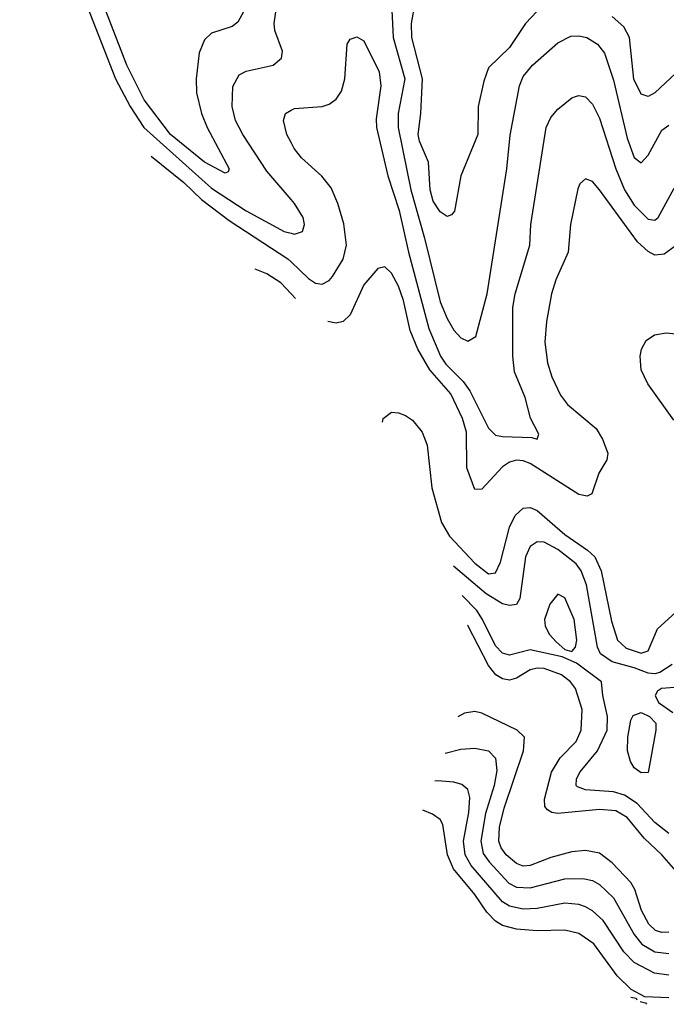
# Model space of a CAD drawing. Header units: inches. Extents: x 990535 to 1117859, y 769386 to 892122.
# Tile 418 of 656: x 1109217 to 1111083, y 786759 to 789601. Entities that reach past the tile are written whole.
import ezdxf

# ---------------------------------------------------------------- set-up
doc = ezdxf.new("R2010")
doc.units = ezdxf.units.IN
doc.header["$MEASUREMENT"] = 0
doc.layers.add('B1708', color=7, linetype='Continuous')
doc.layers.add('B1718', color=7, linetype='Continuous')

msp = doc.modelspace()

# ---------------------------------------------------------------- linework, layer by layer
at = {"layer": 'B1708', "color": 5}
for points, elevation in [([(1110000, 789081.8), (1109930, 789163.5), (1109861, 789270), (1109839.8, 789310), (1109829.5, 789350.5), (1109832.2, 789407.8), (1109850, 789441.7), (1109870, 789452.5), (1109948.5, 789470), (1109972.2, 789490), (1109974.8, 789510), (1109953.3, 789570), (1109951.1, 789590), (1109956.4, 789630), (1109974.4, 789690), (1109978.8, 789730), (1109946.1, 789846.1), (1109919.7, 789890), (1109920.3, 789910), (1109950, 789913.8), (1109970, 789907.7), (1109990, 789893.8), (1110000, 789881.6)], 2840), ([(1109216.7, 789691.9), (1109230, 789688.7), (1109270, 789689.2), (1109290, 789700.2), (1109330, 789747.6), (1109350, 789762.2), (1109369.1, 789749.1), (1109493.6, 789430), (1109535.2, 789350), (1109575.1, 789290), (1109770, 789114.3), (1109870, 789049.6), (1109980.3, 788990), (1110000, 788984.4)], 2840), ([(1109898.1, 789690), (1109845.8, 789594.2), (1109830, 789581.5), (1109770, 789562), (1109750, 789542.4), (1109734.3, 789505.7), (1109725.9, 789430), (1109726.8, 789390), (1109741.7, 789330), (1109758, 789290), (1109821.2, 789170), (1109818.3, 789161.7), (1109810, 789157.6), (1109750, 789189.6), (1109651.8, 789270), (1109575.7, 789370), (1109526.1, 789470), (1109448.6, 789670)], 2820), ([(1110000, 789246.4), (1109987.3, 789270), (1109977.8, 789310), (1109983.6, 789330), (1110000, 789339.3)], 2860), ([(1109596, 789206.9), (1109690, 789130.5), (1109741.8, 789081.8), (1109821, 789021), (1109991, 788911), (1110000, 788902.2)], 2860), ([(1110000, 788809.8), (1109970, 788841.4), (1109930, 788867.1), (1109895.8, 788881.1)], 2880)]:
    msp.add_lwpolyline(points, dxfattribs=dict(at, elevation=elevation))
at = {"layer": 'B1718', "color": 5}
for points, elevation in [([(1110288.9, 789668.9), (1110294.8, 789550), (1110328, 789430), (1110309.1, 789330), (1110308.5, 789290), (1110345.1, 789110), (1110385.3, 788970), (1110430, 788786.2), (1110450, 788738.2), (1110470, 788704.7), (1110490, 788682.6), (1110510, 788673.3), (1110533.1, 788686.9), (1110565.6, 788810), (1110622.1, 789170), (1110632.2, 789267.8), (1110658.7, 789410), (1110670, 789437.4), (1110696.6, 789470), (1110770, 789533.7), (1110807.1, 789552.9), (1110830, 789554.8), (1110853.3, 789550), (1110883.9, 789530), (1110904.3, 789504.3), (1110930, 789426.2), (1110970, 789258.5), (1110990, 789203.1), (1111010, 789187.6), (1111030, 789209.8), (1111070, 789282.2), (1111090, 789296.8)], 2840), ([(1110710, 789625.5), (1110676.4, 789590), (1110630, 789520.5), (1110570, 789462), (1110556.2, 789423.8), (1110540.3, 789350), (1110539.3, 789270), (1110490.1, 789149.9), (1110471.9, 789048.1), (1110462.4, 789037.6), (1110450, 789033.1), (1110430, 789046.3), (1110410, 789077.4), (1110401.1, 789110), (1110396.6, 789190), (1110370.6, 789250), (1110366.5, 789270), (1110374.8, 789330), (1110379.2, 789430), (1110348.3, 789550), (1110347.2, 789590), (1110358.1, 789650)], 2820), ([(1111110, 789446.1), (1111050, 789389.9), (1111030, 789379.6), (1111010, 789385.7), (1110989.2, 789429.2), (1110976.8, 789550), (1110960.7, 789580.7), (1110926.5, 789610)], 2820), ([(1110000, 789339.3), (1110010, 789345), (1110090, 789350.7), (1110110, 789356.8), (1110130, 789371.1), (1110145.5, 789394.5), (1110155.2, 789430), (1110161.7, 789530), (1110170, 789544.5), (1110184.7, 789550), (1110190, 789551.2), (1110210, 789539.7), (1110254.1, 789450), (1110258.6, 789410), (1110245.4, 789314.6), (1110246.3, 789290), (1110279.2, 789150), (1110312.1, 789050), (1110338.3, 788930), (1110397.2, 788710), (1110430.8, 788630), (1110446.7, 788606.7), (1110496.7, 788556.7), (1110515.8, 788530), (1110570, 788421.8), (1110590, 788401.5), (1110610, 788397.9), (1110694.7, 788394.7), (1110710.2, 788389.8), (1110715.3, 788404.7), (1110691.1, 788451.1), (1110675.1, 788510), (1110644.3, 788584.3), (1110640.1, 788630), (1110639.7, 788770), (1110647, 788810), (1110689, 788950), (1110691.6, 789010), (1110736.1, 789290), (1110750, 789318.5), (1110770, 789343.1), (1110810, 789375.3), (1110821, 789379), (1110830, 789382), (1110850, 789378), (1110870, 789356.8), (1110890, 789316.8), (1110937.3, 789170), (1110961.7, 789110), (1110990, 789065.9), (1111030, 789024.9), (1111050, 789022.5), (1111059.7, 789030), (1111105.1, 789114.9)], 2860), ([(1110000, 788902.2), (1110050, 788853.5), (1110070, 788840.6), (1110090, 788837.7), (1110110, 788848.5), (1110119.9, 788860.1), (1110150.6, 788910), (1110159.6, 788950), (1110152.1, 789012.1), (1110135.3, 789070), (1110115.6, 789115.6), (1110088.8, 789148.8), (1110030, 789202.3), (1110009.2, 789229.2), (1110000, 789246.4)], 2860), ([(1111130, 788962.5), (1111076.3, 788923.7), (1111050, 788921.3), (1111030, 788932), (1110999.3, 788959.3), (1110890, 789109.8), (1110870, 789133.5), (1110850, 789141.3), (1110833.3, 789126.7), (1110827.5, 789112.5), (1110806.6, 789010), (1110799.2, 788930), (1110763.9, 788850), (1110751.5, 788810), (1110737.2, 788730), (1110732.4, 788670), (1110740.1, 788610), (1110752.7, 788570), (1110777.2, 788517.2), (1110797.8, 788490), (1110880.8, 788420.8), (1110898.8, 788390), (1110913.8, 788350), (1110911.6, 788330), (1110888.4, 788291.6), (1110867.7, 788232.3), (1110854.2, 788225.8), (1110830, 788229.9), (1110690, 788319.4), (1110670, 788327.7), (1110650, 788329.4), (1110630, 788323.7), (1110610.1, 788310), (1110550, 788245.4), (1110530, 788245.1), (1110507.5, 788307.5), (1110505.9, 788410), (1110494.2, 788450), (1110461.3, 788521.3), (1110400.4, 788590), (1110365.6, 788650), (1110344, 788704), (1110324.3, 788790), (1110310, 788831.4), (1110290, 788868.9), (1110270, 788887.7), (1110250, 788883.1), (1110210, 788835.3), (1110170, 788748.9), (1110150.1, 788729.9), (1110130, 788725.3), (1110105.8, 788730.1)], 2880), ([(1110000, 788984.4), (1110010, 788981.6), (1110032.8, 788990), (1110038.4, 789010), (1110034.8, 789030), (1110010.1, 789070), (1110000, 789081.8)], 2840), ([(1110012.6, 788796.5), (1110000, 788809.8)], 2880), ([(1111104.6, 788444.6), (1111029.4, 788550), (1111010.2, 788590), (1111007.8, 788630), (1111011.2, 788650), (1111025, 788675), (1111048.8, 788691.2), (1111082.7, 788697.3), (1111110, 788694.3)], 2920), ([(1110263.7, 788438.7), (1110265.5, 788450), (1110290, 788467.6), (1110310, 788466.3), (1110330, 788458.4), (1110350, 788444.7), (1110378.3, 788410), (1110392.6, 788372.6), (1110406.5, 788250), (1110433.6, 788150), (1110457.3, 788110), (1110530, 788032.6), (1110570, 788001.7), (1110590, 788003.8), (1110604.6, 788035.4), (1110630, 788136.2), (1110646.3, 788170), (1110670, 788191.2), (1110690, 788192.8), (1110710, 788184.5), (1110790, 788114.6), (1110855.6, 788070), (1110876.6, 788050), (1110894.6, 788010), (1110924.7, 787864.7), (1110942.2, 787810), (1110966.6, 787786.6), (1111010, 787772.7), (1111030, 787779.4), (1111057.1, 787842.9), (1111109.3, 787890)], 2920), ([(1111099.9, 787740.1), (1111063.8, 787716.2), (1111050, 787712.3), (1111030, 787714.2), (1110990, 787730.4), (1110927, 787747), (1110893.2, 787770), (1110884.6, 787790), (1110852.1, 787970), (1110837.4, 788010), (1110823.1, 788030), (1110770, 788071.8), (1110730, 788092.4), (1110710, 788093.6), (1110690, 788080.7), (1110676.6, 788050), (1110660.3, 787930), (1110650, 787913.3), (1110630, 787909.5), (1110610, 787915.2), (1110563.4, 787943.4), (1110469.1, 788023.3)], 2940), ([(1111090, 787252.1), (1111050, 787283.7), (1110998.4, 787338.4), (1110962.5, 787362.5), (1110930, 787371.7), (1110850, 787378.2), (1110826.1, 787386.1), (1110822.5, 787390), (1110823.4, 787410), (1110834.5, 787430), (1110883.8, 787490), (1110912.1, 787550), (1110912.8, 787590), (1110899.2, 787650), (1110896, 787690), (1110823.2, 787743.2), (1110782.1, 787762.1), (1110690, 787781.7), (1110630, 787766.8), (1110610, 787772), (1110590, 787793.5), (1110552.8, 787870), (1110535.7, 787895.7), (1110493.7, 787938.6)], 2960), ([(1111110, 787143.8), (1111069.9, 787190), (1111018.7, 787238.7), (1110970, 787297.9), (1110937, 787317), (1110890, 787321.5), (1110769.9, 787309.9), (1110752.4, 787312.4), (1110740.2, 787320.2), (1110732, 787330), (1110731.1, 787351.1), (1110751.1, 787428.9), (1110776.1, 787470), (1110822.7, 787517.3), (1110837.4, 787550), (1110839.5, 787610), (1110820.6, 787670), (1110806.6, 787690), (1110779.9, 787710), (1110730, 787727.7), (1110710, 787729.3), (1110690, 787724.1), (1110650, 787700.3), (1110630, 787694.6), (1110610, 787698.1), (1110590.9, 787710), (1110570, 787736.3), (1110510, 787852.5), (1110509.3, 787853.3)], 2980), ([(1111106.3, 787673.7), (1111069.2, 787670), (1111057.6, 787662.4), (1111050.5, 787650), (1111060.3, 787630), (1111101.4, 787601.4)], 2960), ([(1111090, 786966.8), (1111070, 786965.6), (1111051.8, 786971.8), (1111032.3, 786990), (1111010.8, 787030), (1110992.2, 787090), (1110980.3, 787110), (1110927, 787167), (1110890, 787195.2), (1110850, 787202.9), (1110810, 787199.1), (1110750, 787182.9), (1110690, 787159.6), (1110670, 787158), (1110650, 787164.9), (1110620.8, 787190), (1110605.9, 787210), (1110599.5, 787230), (1110601.7, 787270), (1110614.6, 787325.4), (1110670.3, 787490.3), (1110673.4, 787530), (1110652.1, 787550), (1110550, 787599.2), (1110530, 787604.3), (1110500.8, 787599.2), (1110481.5, 787588.4)], 3020), ([(1110444.2, 787483.6), (1110490, 787495.2), (1110530, 787498.6), (1110570, 787490.5), (1110589.4, 787469.4), (1110594.1, 787434.1), (1110586.4, 787390), (1110561.3, 787310), (1110547.7, 787230), (1110554.4, 787194.4), (1110571.8, 787170), (1110628.7, 787108.7), (1110650, 787096.8), (1110690, 787094.9), (1110790, 787120.8), (1110842.3, 787122.3), (1110870, 787116.4), (1110890, 787104.8), (1110930, 787066.1), (1110990, 786960.4), (1111012.3, 786932.3), (1111050, 786909.9), (1111090, 786905.8)], 3040), ([(1111090, 786842.9), (1111048.8, 786848.8), (1110990, 786879.2), (1110960.4, 786910), (1110900.3, 787000.3), (1110870, 787028.6), (1110850, 787039.7), (1110830, 787046.8), (1110790, 787050.3), (1110710, 787035.2), (1110670, 787033.6), (1110630, 787042.1), (1110610, 787054.4), (1110519.9, 787159.9), (1110502.5, 787190), (1110497.5, 787230), (1110512.7, 787312.7), (1110515.8, 787355.8), (1110510, 787378.8), (1110493.1, 787393.1), (1110470, 787400.2), (1110423.7, 787403.7), (1110414.7, 787403.1)], 3060), ([(1111090, 786777.8), (1111020.4, 786780.4), (1110981.3, 786801.3), (1110940.9, 786840.9), (1110873.2, 786933.2), (1110830, 786963.4), (1110790, 786973.2), (1110710, 786971.2), (1110650, 786976), (1110610, 786986.7), (1110590, 786998.3), (1110564.4, 787024.4), (1110530, 787075.3), (1110469.1, 787150), (1110451.5, 787190), (1110437.5, 787277.5), (1110430, 787292.2), (1110408.1, 787308.1), (1110380.1, 787318.8)], 3080), ([(1110980.4, 786779.1), (1110996.2, 786776.2), (1110997.3, 786771.6)], 3080), ([(1111007.3, 786767.1), (1111022.6, 786762.6), (1111026.1, 786758.8)], 3080)]:
    msp.add_lwpolyline(points, dxfattribs=dict(at, elevation=elevation))
for points, elevation in [([(1110770, 787942.2), (1110746.2, 787913.8), (1110730.8, 787870), (1110733, 787850), (1110745.9, 787825.9), (1110765, 787805), (1110790, 787783.2), (1110810, 787776.9), (1110820.3, 787790), (1110824.6, 787810), (1110816.6, 787870), (1110790, 787932.4)], 2960), ([(1111010, 787427), (1110990, 787441.5), (1110979.2, 787459.2), (1110970.4, 787490.4), (1110971.6, 787530), (1110980.7, 787579.3), (1110987.2, 787592.8), (1111010, 787600.9), (1111034.5, 787590), (1111052.8, 787570), (1111053, 787550), (1111030, 787428.3)], 2940)]:
    msp.add_lwpolyline(points, close=True, dxfattribs=dict(at, elevation=elevation))

doc.saveas('drawing.dxf')
